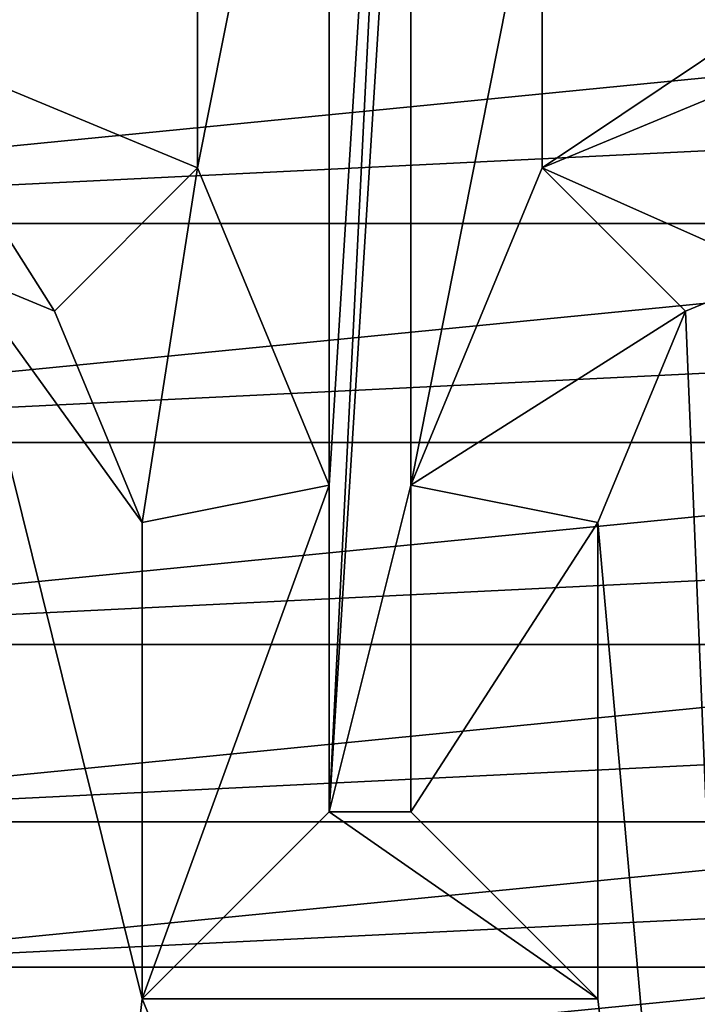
# Model space of a CAD drawing. Header units: inches. Extents: x -9.1 to 9.1, y 0 to 18.8.
# Tile 387 of 565: x 8.6035 to 8.6451, y 8.7842 to 8.8445. Entities that reach past the tile are written whole.
import ezdxf

# ---------------------------------------------------------------- set-up
doc = ezdxf.new("R2010")
doc.units = ezdxf.units.IN
doc.header["$LTSCALE"] = 65.185185
doc.header["$MEASUREMENT"] = 0
for name, color, linetype in [('26', 7, 'CONTINUOUS'), ('328', 7, 'CONTINUOUS'), ('345', 7, 'CONTINUOUS'), ('356', 7, 'CONTINUOUS'), ('357', 7, 'CONTINUOUS'), ('358', 7, 'CONTINUOUS'), ('365', 7, 'CONTINUOUS'), ('366', 7, 'CONTINUOUS'), ('367', 7, 'CONTINUOUS'), ('368', 7, 'CONTINUOUS'), ('803', 7, 'CONTINUOUS')]:
    doc.layers.add(name, color=color, linetype=linetype)

msp = doc.modelspace()

# ---------------------------------------------------------------- linework, layer by layer
at = {"layer": '26', "color": 253, "linetype": 'Continuous', "true_color": 0xaab4c3}
for points in [[(8.595989, 8.488177, 6.625), (8.628317, 8.430487, 6.625), (8.698267, 8.831426, 6.625), (8.595989, 8.488177, 6.625)], [(8.694016, 8.817413, 6.625), (8.595989, 8.488177, 6.625), (8.698267, 8.831426, 6.625), (8.694016, 8.817413, 6.625)], [(8.628317, 8.430487, 6.625), (8.653742, 8.369438, 6.625), (8.698267, 8.831426, 6.625), (8.628317, 8.430487, 6.625)], [(8.557193, 8.541731, 6.625), (8.595989, 8.488177, 6.625), (8.694016, 8.817413, 6.625), (8.557193, 8.541731, 6.625)], [(8.687113, 8.804497, 6.625), (8.557193, 8.541731, 6.625), (8.694016, 8.817413, 6.625), (8.687113, 8.804497, 6.625)], [(8.512452, 8.59043, 6.625), (8.557193, 8.541731, 6.625), (8.687113, 8.804497, 6.625), (8.512452, 8.59043, 6.625)], [(8.677823, 8.793177, 6.625), (8.512452, 8.59043, 6.625), (8.687113, 8.804497, 6.625), (8.677823, 8.793177, 6.625)], [(8.666503, 8.783887, 6.625), (8.512452, 8.59043, 6.625), (8.677823, 8.793177, 6.625), (8.666503, 8.783887, 6.625)]]:
    msp.add_3dface(points, dxfattribs=at)
at = {"layer": '328', "color": 252, "linetype": 'Continuous', "true_color": 0x969696}
for points in [[(8.553437, 8.846, 7.069), (8.554812, 8.832039, 7.069), (8.696563, 8.846, 7.069), (8.553437, 8.846, 7.069)], [(8.554812, 8.832039, 7.069), (8.696218, 8.838986, 7.069), (8.696563, 8.846, 7.069), (8.554812, 8.832039, 7.069)], [(8.554812, 8.832039, 7.069), (8.695188, 8.832039, 7.069), (8.696218, 8.838986, 7.069), (8.554812, 8.832039, 7.069)], [(8.554812, 8.832039, 7.069), (8.558885, 8.818614, 7.069), (8.695188, 8.832039, 7.069), (8.554812, 8.832039, 7.069)], [(8.558885, 8.818614, 7.069), (8.693481, 8.825226, 7.069), (8.695188, 8.832039, 7.069), (8.558885, 8.818614, 7.069)], [(8.558885, 8.818614, 7.069), (8.691115, 8.818614, 7.069), (8.693481, 8.825226, 7.069), (8.558885, 8.818614, 7.069)], [(8.558885, 8.818614, 7.069), (8.565497, 8.806243, 7.069), (8.691115, 8.818614, 7.069), (8.558885, 8.818614, 7.069)], [(8.565497, 8.806243, 7.069), (8.688112, 8.812265, 7.069), (8.691115, 8.818614, 7.069), (8.565497, 8.806243, 7.069)], [(8.565497, 8.806243, 7.069), (8.684502, 8.806242, 7.069), (8.688112, 8.812265, 7.069), (8.565497, 8.806243, 7.069)], [(8.565497, 8.806243, 7.069), (8.574397, 8.795398, 7.069), (8.684502, 8.806242, 7.069), (8.565497, 8.806243, 7.069)], [(8.574397, 8.795398, 7.069), (8.680319, 8.800602, 7.069), (8.684502, 8.806242, 7.069), (8.574397, 8.795398, 7.069)], [(8.574397, 8.795398, 7.069), (8.675602, 8.795398, 7.069), (8.680319, 8.800602, 7.069), (8.574397, 8.795398, 7.069)], [(8.574397, 8.795398, 7.069), (8.585241, 8.786498, 7.069), (8.675602, 8.795398, 7.069), (8.574397, 8.795398, 7.069)], [(8.585241, 8.786498, 7.069), (8.670398, 8.790681, 7.069), (8.675602, 8.795398, 7.069), (8.585241, 8.786498, 7.069)], [(8.585241, 8.786498, 7.069), (8.664758, 8.786498, 7.069), (8.670398, 8.790681, 7.069), (8.585241, 8.786498, 7.069)], [(8.585241, 8.786498, 7.069), (8.597613, 8.779885, 7.069), (8.664758, 8.786498, 7.069), (8.585241, 8.786498, 7.069)], [(8.597613, 8.779885, 7.069), (8.658735, 8.782888, 7.069), (8.664758, 8.786498, 7.069), (8.597613, 8.779885, 7.069)]]:
    msp.add_3dface(points, dxfattribs=at)
at = {"layer": '345', "color": 252, "linetype": 'Continuous', "true_color": 0x969696}
for points in [[(8.6225, 8.796, 6.319), (8.6225, 8.816, 6.319), (8.6275, 8.896, 6.319), (8.6225, 8.796, 6.319)], [(8.6275, 8.896, 6.319), (8.6225, 8.816, 6.319), (8.6225, 8.876, 6.319), (8.6275, 8.896, 6.319)], [(8.6275, 8.876, 6.319), (8.6225, 8.796, 6.319), (8.6275, 8.896, 6.319), (8.6275, 8.876, 6.319)], [(8.6225, 8.816, 6.319), (8.614445, 8.835445, 6.319), (8.6225, 8.876, 6.319), (8.6225, 8.816, 6.319)], [(8.6225, 8.876, 6.319), (8.614445, 8.835445, 6.319), (8.614445, 8.856555, 6.319), (8.6225, 8.876, 6.319)], [(8.6275, 8.816, 6.319), (8.6225, 8.796, 6.319), (8.6275, 8.876, 6.319), (8.6275, 8.816, 6.319)], [(8.635555, 8.856555, 6.319), (8.6275, 8.816, 6.319), (8.6275, 8.876, 6.319), (8.635555, 8.856555, 6.319)], [(8.614445, 8.835445, 6.319), (8.595, 8.8435, 6.319), (8.614445, 8.856555, 6.319), (8.614445, 8.835445, 6.319)], [(8.614445, 8.856555, 6.319), (8.595, 8.8435, 6.319), (8.595, 8.8485, 6.319), (8.614445, 8.856555, 6.319)], [(8.635555, 8.835445, 6.319), (8.6275, 8.816, 6.319), (8.635555, 8.856555, 6.319), (8.635555, 8.835445, 6.319)], [(8.655, 8.8485, 6.319), (8.635555, 8.835445, 6.319), (8.635555, 8.856555, 6.319), (8.655, 8.8485, 6.319)], [(8.655, 8.8435, 6.319), (8.635555, 8.835445, 6.319), (8.655, 8.8485, 6.319), (8.655, 8.8435, 6.319)], [(8.6275, 8.796, 6.319), (8.6225, 8.796, 6.319), (8.6275, 8.816, 6.319), (8.6275, 8.796, 6.319)]]:
    msp.add_3dface(points, dxfattribs=at)
at = {"layer": '356', "color": 252, "linetype": 'Continuous', "true_color": 0x969696}
for points in [[(8.6275, 8.796, 6.319), (8.6275, 8.816, 6.319), (8.638961, 8.81372, 6.254), (8.6275, 8.796, 6.319)], [(8.638961, 8.784539, 6.254), (8.6275, 8.796, 6.319), (8.638961, 8.81372, 6.254), (8.638961, 8.784539, 6.254)]]:
    msp.add_3dface(points, dxfattribs=at)
at = {"layer": '357', "color": 252, "linetype": 'Continuous', "true_color": 0x969696}
for points in [[(8.6225, 8.796, 6.319), (8.638961, 8.784539, 6.254), (8.611039, 8.784539, 6.254), (8.6225, 8.796, 6.319)], [(8.6225, 8.796, 6.319), (8.6275, 8.796, 6.319), (8.638961, 8.784539, 6.254), (8.6225, 8.796, 6.319)]]:
    msp.add_3dface(points, dxfattribs=at)
at = {"layer": '358', "color": 252, "linetype": 'Continuous', "true_color": 0x969696}
for points in [[(8.6225, 8.816, 6.319), (8.6225, 8.796, 6.319), (8.611039, 8.784539, 6.254), (8.6225, 8.816, 6.319)], [(8.6225, 8.816, 6.319), (8.611039, 8.784539, 6.254), (8.611039, 8.81372, 6.254), (8.6225, 8.816, 6.319)]]:
    msp.add_3dface(points, dxfattribs=at)
at = {"layer": '365', "color": 252, "linetype": 'Continuous', "true_color": 0x969696}
for points in [[(8.635555, 8.835445, 6.319), (8.655, 8.8435, 6.319), (8.65, 8.829023, 6.254), (8.635555, 8.835445, 6.319)], [(8.644327, 8.826673, 6.254), (8.635555, 8.835445, 6.319), (8.65, 8.829023, 6.254), (8.644327, 8.826673, 6.254)]]:
    msp.add_3dface(points, dxfattribs=at)
at = {"layer": '366', "color": 252, "linetype": 'Continuous', "true_color": 0x969696}
for points in [[(8.6275, 8.816, 6.319), (8.635555, 8.835445, 6.319), (8.644327, 8.826673, 6.254), (8.6275, 8.816, 6.319)], [(8.638961, 8.81372, 6.254), (8.6275, 8.816, 6.319), (8.644327, 8.826673, 6.254), (8.638961, 8.81372, 6.254)]]:
    msp.add_3dface(points, dxfattribs=at)
at = {"layer": '367', "color": 252, "linetype": 'Continuous', "true_color": 0x969696}
for points in [[(8.614445, 8.835445, 6.319), (8.611039, 8.81372, 6.254), (8.605673, 8.826673, 6.254), (8.614445, 8.835445, 6.319)], [(8.614445, 8.835445, 6.319), (8.6225, 8.816, 6.319), (8.611039, 8.81372, 6.254), (8.614445, 8.835445, 6.319)]]:
    msp.add_3dface(points, dxfattribs=at)
at = {"layer": '368', "color": 252, "linetype": 'Continuous', "true_color": 0x969696}
for points in [[(8.6, 8.829023, 6.254), (8.595, 8.8435, 6.319), (8.605673, 8.826673, 6.254), (8.6, 8.829023, 6.254)], [(8.595, 8.8435, 6.319), (8.614445, 8.835445, 6.319), (8.605673, 8.826673, 6.254), (8.595, 8.8435, 6.319)]]:
    msp.add_3dface(points, dxfattribs=at)
at = {"layer": '803', "color": 252, "linetype": 'Continuous', "true_color": 0x969696}
for points in [[(8.6, 8.68975, 6.254), (8.6, 8.829023, 6.254), (8.611039, 8.784539, 6.254), (8.6, 8.68975, 6.254)], [(8.611039, 8.784539, 6.254), (8.6, 8.829023, 6.254), (8.611039, 8.81372, 6.254), (8.611039, 8.784539, 6.254)], [(8.611039, 8.81372, 6.254), (8.6, 8.829023, 6.254), (8.605673, 8.826673, 6.254), (8.611039, 8.81372, 6.254)], [(8.65, 8.68975, 6.254), (8.644327, 8.826673, 6.254), (8.65, 8.829023, 6.254), (8.65, 8.68975, 6.254)], [(8.65, 8.68975, 6.254), (8.638961, 8.81372, 6.254), (8.644327, 8.826673, 6.254), (8.65, 8.68975, 6.254)], [(8.65, 8.68975, 6.254), (8.638961, 8.784539, 6.254), (8.638961, 8.81372, 6.254), (8.65, 8.68975, 6.254)], [(8.65, 8.68975, 6.254), (8.6, 8.68975, 6.254), (8.611039, 8.784539, 6.254), (8.65, 8.68975, 6.254)], [(8.638961, 8.784539, 6.254), (8.65, 8.68975, 6.254), (8.611039, 8.784539, 6.254), (8.638961, 8.784539, 6.254)]]:
    msp.add_3dface(points, dxfattribs=at)

doc.saveas('drawing.dxf')
